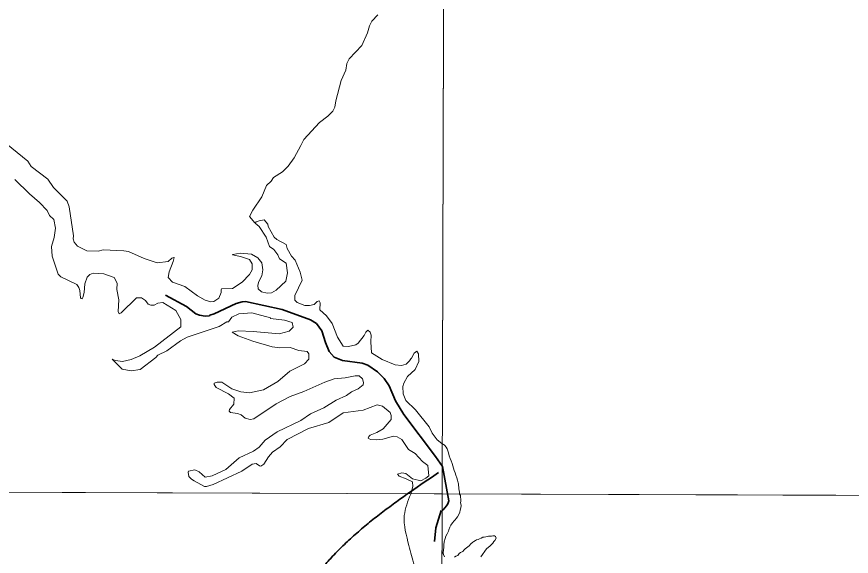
# Model space of a CAD drawing. Extents: x 553962 to 842807, y 8883888 to 9032388.
# Drawn here: x 583922 to 587242, y 8909722 to 8911869 of the extents above; entities that cross this region are included whole.
import ezdxf

# ---------------------------------------------------------------- set-up
doc = ezdxf.new("R2010")
doc.units = 0
doc.header["$LTSCALE"] = 150
doc.linetypes.add('LONG_DASH_SHORT_DASH', pattern=[9.9, 6, -1.2, 1.5, -1.2])
doc.layers.add('6', color=7, linetype='Continuous', lineweight=13)

msp = doc.modelspace()

# ---------------------------------------------------------------- linework, layer by layer
at = {"layer": '6'}
msp.add_line((574653.9, 8910009.3), (626625.7, 8909822.1), dxfattribs=at)
for points in [[(585656.3, 8924738.8), (585614.8, 8909969.8), (585573.6, 8896026.7)], [(585052, 8911356.7), (585064, 8911380), (585126, 8911447.6), (585159.2, 8911472.7), (585179.2, 8911493.5), (585188.1, 8911508.8), (585191, 8911533.8), (585213.2, 8911615.2), (585231.4, 8911656.6), (585235.7, 8911683), (585245, 8911701.2), (585295.1, 8911754.3), (585317.8, 8911804.3), (585325.3, 8911832.9), (585335.1, 8911850.8), (585358.8, 8911875.8)], [(584641, 8910758.3), (584591.5, 8910794.6), (584542.4, 8910812.7), (584524.6, 8910830.5), (584528.2, 8910853.4), (584545.1, 8910894.9), (584548.4, 8910910.8), (584546.9, 8910911.2), (584539.2, 8910908.2), (584524.9, 8910894.4), (584481.6, 8910890), (584429.4, 8910906.1), (584366.4, 8910934.4), (584348.8, 8910937.6), (584265.8, 8910940.9), (584246.1, 8910935.6), (584201, 8910936.7), (584164.3, 8910955.8), (584151.3, 8910971.6), (584147.4, 8910984.7), (584148.7, 8910996.2), (584130.6, 8911112.6), (584123.4, 8911134.2), (584068.8, 8911188.8), (584046.7, 8911222.8), (583979.6, 8911272.1), (583966.5, 8911293.9), (583882.2, 8911363.2)], [(584869.8, 8911049.2), (584847.8, 8911073.4), (584861.8, 8911099.2), (584897.9, 8911152.3), (584915.7, 8911196.5), (584933.9, 8911213.8), (584944.2, 8911228.3), (584979.9, 8911250.9), (585001.8, 8911273.7), (585026.2, 8911306.6), (585052, 8911356.7)], [(583915.5, 8911221.6), (583973.2, 8911163.9), (584013.1, 8911130.1), (584043.2, 8911097.8), (584052.5, 8911077.1), (584070.1, 8911062), (584076.9, 8911026.9), (584071.6, 8910989.7), (584061.4, 8910954.7), (584062.8, 8910915.7), (584086.9, 8910843.7), (584097.7, 8910833.8), (584161, 8910803.5), (584170.1, 8910791), (584173.9, 8910778.7), (584176.1, 8910750.2), (584178.9, 8910747.1), (584182.3, 8910746.8), (584184.8, 8910750.9), (584190.7, 8910771), (584192.8, 8910806.3), (584203.3, 8910833), (584212.9, 8910843.5), (584227.1, 8910848.6), (584269.4, 8910846.1), (584310.4, 8910830.5), (584322.4, 8910808.9), (584320.2, 8910783.4), (584328.8, 8910742.2), (584326.1, 8910695.4), (584329.5, 8910687), (584337.2, 8910690.8), (584398.2, 8910749.5), (584418.5, 8910749.9), (584434, 8910739.1), (584445.3, 8910725.4), (584455.6, 8910720.9), (584468.6, 8910721), (584483.1, 8910729.5), (584503.5, 8910731.6), (584555.8, 8910699.3), (584575.1, 8910664.3), (584575, 8910635.1)], [(585613, 8910170.9), (585594.1, 8910185.2), (585574.1, 8910212), (585562.3, 8910236.9), (585508.4, 8910303.8), (585469.5, 8910341.1), (585459.3, 8910368.4), (585458.6, 8910397.8), (585461.4, 8910410.8), (585476.2, 8910437.1), (585506.5, 8910464.7), (585521.5, 8910496.5), (585520.3, 8910527.4), (585514.3, 8910537.5), (585503.6, 8910530.2), (585491.9, 8910510), (585489.3, 8910507.2), (585484.3, 8910499.4), (585470.6, 8910485.7), (585452.1, 8910481.5), (585427.8, 8910483.5), (585376, 8910505.3), (585332.8, 8910531.9), (585330.2, 8910575.4), (585332.3, 8910601), (585328.2, 8910613.7), (585318.2, 8910620.8), (585310.2, 8910614), (585304.7, 8910600.1), (585280.3, 8910570.1), (585271.3, 8910563.7), (585242, 8910556.1), (585220.2, 8910558.3), (585197.6, 8910593.2), (585177.1, 8910647.8), (585154, 8910678.9), (585128, 8910701.8), (585129, 8910730.6), (585125.8, 8910737.8), (585125, 8910738.2), (585117.6, 8910735.4), (585105.2, 8910723.1), (585087.3, 8910719.3), (585068, 8910719.9), (585038.3, 8910731.3), (585028.3, 8910741.3), (585028.9, 8910759.6), (585057.1, 8910820), (585049.8, 8910852.2), (585029.9, 8910899.7), (585014.7, 8910915.8), (584998.2, 8910946.8), (584994.6, 8910961.8), (584956.8, 8910982.3), (584945.7, 8910992), (584922.3, 8911033.6), (584921.4, 8911043.8), (584906.8, 8911060.5), (584886.1, 8911057.1), (584874.9, 8911052.5), (584870.9, 8911046.7), (584887.2, 8911034), (584914.8, 8910992.1), (584927.4, 8910954.3), (584944.4, 8910942.7)], [(584944.4, 8910942.7), (584960.4, 8910920.9), (584967.4, 8910905.9), (584993.8, 8910887.8), (584999.1, 8910849), (584992.2, 8910815.8), (584954.7, 8910780.4), (584936, 8910769.9), (584918.9, 8910768.5), (584896.4, 8910774.5), (584883, 8910786.4), (584881.5, 8910800.6), (584884.8, 8910814.9), (584897.1, 8910837.6), (584900.6, 8910861.3), (584897, 8910889.5), (584881.7, 8910909.3), (584856.5, 8910923.9), (584810.8, 8910927.6), (584781.5, 8910922.4), (584780, 8910920.9), (584812.5, 8910915), (584847.9, 8910902.9), (584859.2, 8910885.3), (584858.6, 8910861.6), (584848.5, 8910843.3), (584819.4, 8910811.9), (584780.6, 8910786.7), (584737.2, 8910786.5), (584735.1, 8910781.6), (584735.5, 8910771.3), (584725.7, 8910749.3), (584706.1, 8910735.8), (584694.1, 8910733.8), (584672.2, 8910740.6), (584641, 8910758.3)], [(584575, 8910635.1), (584469.8, 8910553.2), (584412.1, 8910519.2), (584378.1, 8910504.3), (584343.7, 8910496.8), (584315.6, 8910501), (584302.5, 8910506.7), (584341.7, 8910466.1), (584377, 8910460), (584413.4, 8910464.9), (584476.2, 8910513.3), (584483.2, 8910521.7), (584519.5, 8910539.6), (584574.1, 8910579.6), (584600.3, 8910593.5), (584727.1, 8910635.6), (584758.7, 8910654.2), (584764.1, 8910654.1), (584777.8, 8910672.8), (584805.8, 8910686.5), (584857.1, 8910690.5), (584931.6, 8910670.4), (584931.7, 8910668.3), (584987.4, 8910661.7), (585018.3, 8910652.2), (585022.5, 8910633.9), (585006, 8910617.9), (584965.8, 8910606.8), (584862.5, 8910616.7)], [(584862.5, 8910616.7), (584802.7, 8910619.4), (584779.5, 8910612.9), (584802.7, 8910598.3), (584861, 8910578.3), (584938.2, 8910555.3), (584968.8, 8910550.7), (585009.7, 8910552), (585044.2, 8910540.8), (585078.1, 8910536.3), (585084.6, 8910527), (585084.6, 8910506.7), (585066.6, 8910486.9), (585008.8, 8910457.8), (584961, 8910417.7), (584904.5, 8910384.2), (584847.7, 8910372.4), (584813.3, 8910375.5), (584777.6, 8910387.8), (584738.3, 8910414.6), (584719.6, 8910415), (584707.3, 8910410.1), (584708.3, 8910404.7), (584715.3, 8910392.9), (584764.8, 8910368.3), (584787.4, 8910351.4), (584785.9, 8910327.6), (584769.2, 8910305.8), (584767.6, 8910298.8), (584772.9, 8910294.4), (584800, 8910289.5), (584814.7, 8910285.1), (584831.6, 8910271.7), (584850.3, 8910265.6), (584865.5, 8910269.3), (584954.5, 8910328.5), (585009.6, 8910357.9), (585064.1, 8910377.6), (585147.9, 8910415.2), (585184.6, 8910428.3), (585228.5, 8910431.7), (585267.9, 8910439.7), (585283.9, 8910439.8), (585297.3, 8910428.1), (585301.8, 8910413.6), (585299.8, 8910404), (585279.9, 8910388.4), (585254.1, 8910375.6), (585234.4, 8910361.7), (585192.5, 8910342.6), (585144.1, 8910312.1), (585090.8, 8910289), (585052.1, 8910261.8), (584958.3, 8910216.9), (584910.5, 8910183.5), (584886.5, 8910155.6), (584864.3, 8910139.8), (584806.9, 8910113.4), (584754.7, 8910067.2), (584700, 8910041.6), (584672.2, 8910035.9), (584648.3, 8910057.9), (584630.4, 8910065.7), (584605.9, 8910061), (584603.9, 8910056.1)], [(584603.9, 8910056.1), (584607.2, 8910039.8), (584616.9, 8910028.5), (584628.5, 8910021.9), (584668.8, 8909998.9), (584676.7, 8909998.9), (584704, 8910007.6), (584817.2, 8910060.3), (584858.8, 8910088.5), (584875.1, 8910090.6), (584888.6, 8910081.7), (584893.5, 8910080.6), (584905.8, 8910088), (584923.7, 8910117.4), (584939.2, 8910135.5), (584969.7, 8910156.6), (584997.7, 8910186.3), (585082.5, 8910230.4), (585164.2, 8910254), (585220.6, 8910292.1), (585299.9, 8910302.5), (585355.9, 8910323.7), (585377.1, 8910318.9), (585407.1, 8910293.7), (585411.8, 8910281.8), (585411.3, 8910265.8), (585380.1, 8910228.3), (585354.8, 8910214.1), (585328.7, 8910204.3), (585323, 8910199), (585320.6, 8910192.2), (585329.2, 8910186.2), (585351.9, 8910184.5), (585378.8, 8910187.8), (585420.4, 8910199.1), (585435, 8910196.4)], [(585435, 8910196.4), (585454.1, 8910186.9), (585480.4, 8910146.2), (585507.6, 8910130.2), (585536, 8910099.4), (585557.7, 8910083.3), (585561.6, 8910042.2), (585550.1, 8910031.9), (585529.2, 8910021.5), (585495.8, 8910030.1), (585470.4, 8910050.8), (585453.4, 8910054.2), (585436.7, 8910048.7), (585443.6, 8910040.4), (585470.9, 8910030.2), (585495.8, 8910018), (585497.8, 8909999), (585489.3, 8909969)], [(585620.4, 8909758.5), (585621.7, 8909767), (585622.4, 8909778.7), (585626.9, 8909793), (585629.5, 8909802.2), (585634.1, 8909811.3), (585639.3, 8909821), (585640.6, 8909826.9), (585645.2, 8909837.3), (585649.1, 8909845.1), (585655.6, 8909854.9), (585662.1, 8909862.1), (585666.7, 8909866.6), (585669.9, 8909872.5), (585675.8, 8909879), (585681, 8909887.4), (585684.9, 8909897.8), (585686.2, 8909905), (585688.8, 8909914.1), (585690.1, 8909923.2), (585688, 8909935.1), (585688.1, 8909940.1), (585688.1, 8909944.1), (585688.2, 8909950.1), (585687.7, 8909956.1), (585686.8, 8909963.1), (585685.3, 8909967.1), (585683.7, 8909969.3)], [(585768.6, 8909719.7), (585774.8, 8909729.4), (585784.1, 8909741.8), (585791.2, 8909751.1), (585799.2, 8909758.6), (585804.3, 8909762.5), (585811.8, 8909769.5), (585815.4, 8909774), (585819.4, 8909780.5), (585823.5, 8909784.9), (585829.5, 8909793.9), (585827.1, 8909800.4), (585822.6, 8909802.5), (585816.1, 8909802.5), (585810.1, 8909802.1), (585806.1, 8909801.6), (585798.6, 8909801.1), (585794.6, 8909800.2), (585788.1, 8909799.2), (585782, 8909798.2), (585776.5, 8909797.8), (585770, 8909793.8), (585763, 8909791.3), (585757, 8909788.9), (585751.4, 8909787.4), (585747.4, 8909784.4), (585740.4, 8909781), (585736.4, 8909778), (585727.9, 8909770.9), (585727.9, 8909770.9), (585721.4, 8909763.7), (585721.4, 8909763.7), (585711.6, 8909755.9), (585705.8, 8909750.7), (585705.8, 8909750.7), (585700.5, 8909745.5), (585696.6, 8909740.9), (585687.5, 8909737), (585682.3, 8909732.5), (585677.1, 8909725.3), (585668.6, 8909722.7), (585664.1, 8909718.2)], [(585623.7, 8909720.1), (585619.8, 8909728.6), (585618.5, 8909735.1), (585619.8, 8909746.2), (585620.4, 8909758.5)]]:
    msp.add_lwpolyline(points, dxfattribs=at)
for points in [[(585645.8, 8921027.3), (574684.9, 8921064.7), (574653.9, 8910009.3), (585614.8, 8909969.8)], [(596575.8, 8909932.4), (585614.8, 8909969.8), (585583.8, 8898914.4), (596544.8, 8898874.9)]]:
    msp.add_lwpolyline(points, close=True, dxfattribs=at)
at = {"layer": '6', "linetype": 'LONG_DASH_SHORT_DASH', "lineweight": 35}
for points in [[(584514, 8910760.2), (584597.3, 8910716), (584635, 8910687.1), (584649.2, 8910681), (584671.7, 8910677.1), (584688.5, 8910678.4), (584689.9, 8910681.4), (584707.2, 8910685.8), (584795.4, 8910727.2), (584819.5, 8910734.6), (584831.7, 8910735), (584977.8, 8910704.3), (585090.2, 8910662.8), (585114.4, 8910648.6), (585135.7, 8910619.1), (585149.9, 8910572.1), (585164.6, 8910536.6), (585184.9, 8910513.7), (585218.4, 8910500.7), (585296.9, 8910489.9), (585319.4, 8910482.1), (585356.6, 8910456.1), (585383.4, 8910429.4), (585403.7, 8910399.5), (585428.8, 8910340.2), (585462.1, 8910286.2), (585588.3, 8910118.5), (585615.1, 8910078.7)], [(585615.1, 8910078.7), (585640.3, 8909942.8), (585637.2, 8909930.8), (585631.7, 8909922.3), (585625.6, 8909914.8), (585619, 8909906.4), (585614.6, 8909902.8)], [(585583.7, 8909780.1), (585589.5, 8909834.4), (585611.1, 8909903.9)]]:
    msp.add_lwpolyline(points, dxfattribs=at)
at = {"layer": '6'}
for points in [[(585683.7, 8909969.3), (585680.5, 8909997.4), (585678.2, 8910014.6), (585665.5, 8910053.6), (585654.1, 8910090.4), (585639.2, 8910132.8), (585625.4, 8910162.7), (585613, 8910170.9)], [(585489.3, 8909969), (585463.9, 8909884.3), (585482.4, 8909764.2), (585502.7, 8909686.5), (585543.4, 8909575.6), (585593.3, 8909501.7), (585613.4, 8909490.1)]]:
    msp.add_spline(points, degree=3, dxfattribs=at)
at = {"layer": '6', "linetype": 'LONG_DASH_SHORT_DASH', "lineweight": 35}
msp.add_spline([(585599.5, 8910054.8), (585178.8, 8909721.7), (584922.2, 8909376.8), (584712.9, 8909059.8)], degree=3, dxfattribs=at)

doc.saveas('drawing.dxf')
